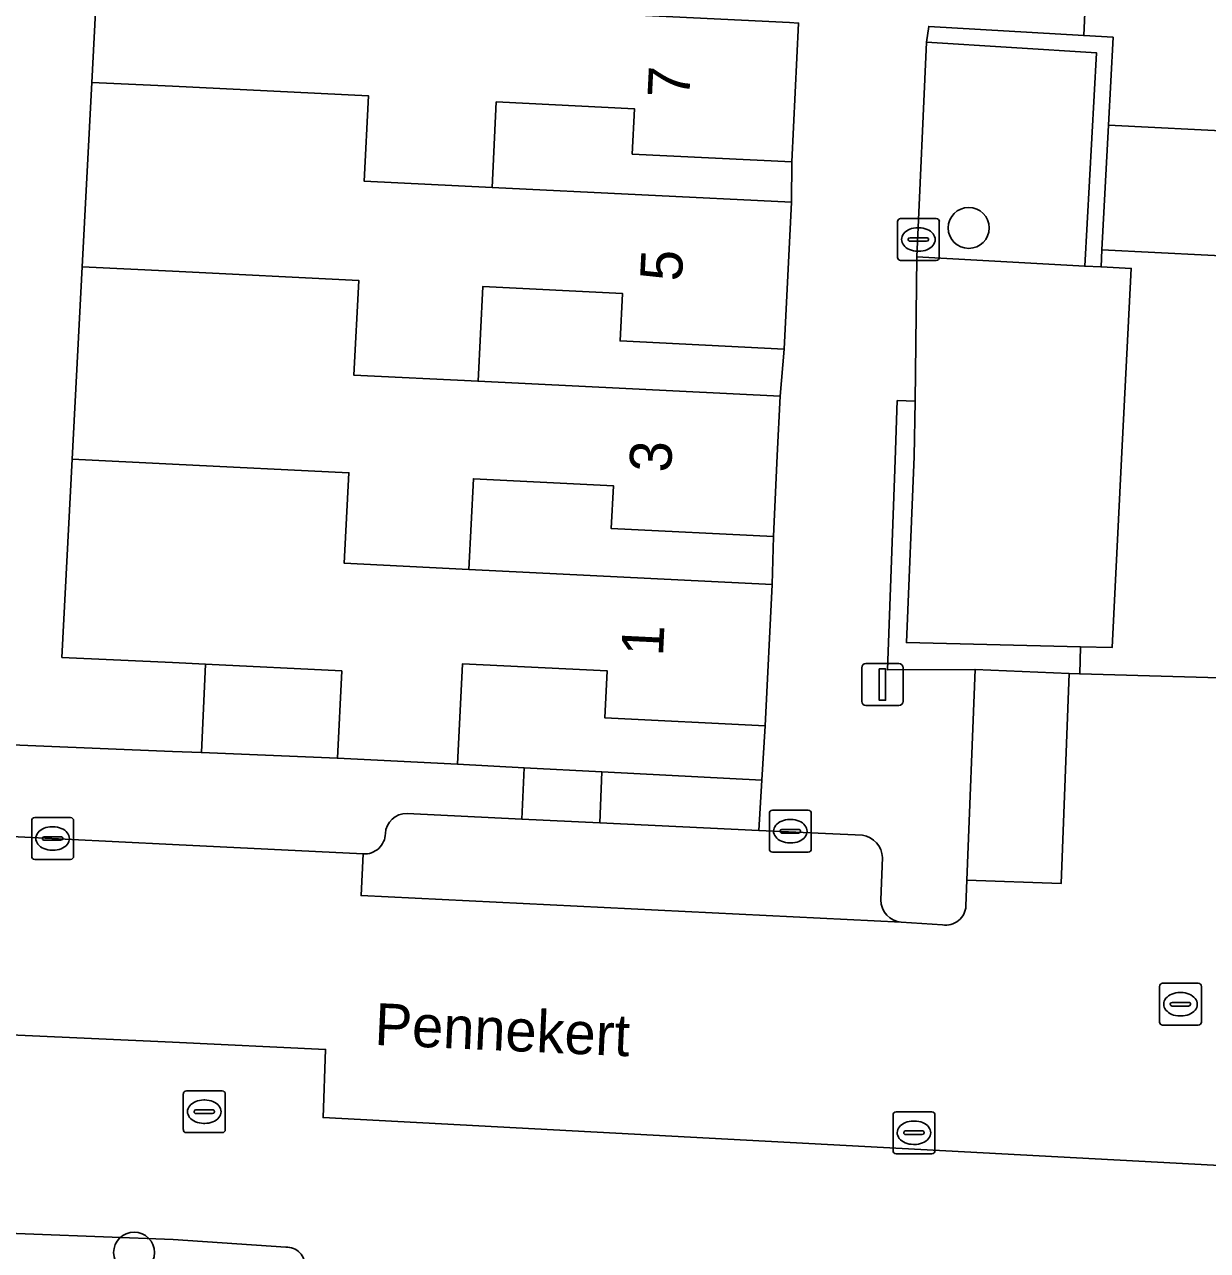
# Model space of a CAD drawing. Extents: x 162989 to 165008, y 383432 to 384338.
# Drawn here: x 164496.47 to 164524.72, y 383731.01 to 383760.29 of the extents above; entities that cross this region are included whole.
import ezdxf

# ---------------------------------------------------------------- set-up
doc = ezdxf.new("R2010")
doc.units = 0
for name, color, linetype in [('IMGEO_Boom', 7, 'Continuous'), ('IMGEO_Erf', 7, 'Continuous'), ('IMGEO_Groenvoorziening', 7, 'Continuous'), ('IMGEO_Kolk', 7, 'Continuous'), ('IMGEO_Lichtmast', 7, 'Continuous'), ('IMGEO_Muur', 7, 'Continuous'), ('IMGEO_Openbare_ruimte_label', 7, 'Continuous'), ('IMGEO_Pand', 7, 'Continuous'), ('IMGEO_Pand_nummerreeks', 7, 'Continuous'), ('IMGEO_Parkeervlak_gesloten', 7, 'Continuous'), ('IMGEO_Parkeervlak_open', 7, 'Continuous'), ('IMGEO_Rijbaan_lokaal_open', 7, 'Continuous'), ('IMGEO_Rioolput', 7, 'Continuous'), ('IMGEO_Voetpad_open', 7, 'Continuous')]:
    doc.layers.add(name, color=color, linetype=linetype)

msp = doc.modelspace()

# ---------------------------------------------------------------- linework, layer by layer
at = {"layer": 'IMGEO_Boom'}
for centre in [(164519.017, 383755.432), (164499.086, 383730.963)]:
    msp.add_circle(centre, 0.489, dxfattribs=at)
at = {"layer": 'IMGEO_Erf'}
msp.add_lwpolyline([(164488.667, 383743.403), (164500, 383742.931), (164500.691, 383742.902), (164500.794, 383745.012), (164500, 383745.051), (164497.362, 383745.178), (164497.607, 383749.912), (164497.846, 383754.503), (164498.074, 383758.908), (164498.306, 383763.365), (164498.539, 383767.856), (164498.792, 383772.73), (164500, 383772.667), (164502.094, 383772.558), (164502.199, 383774.695), (164502.433, 383779.464), (164502.657, 383784.018), (164505.928, 383783.857), (164506.018, 383785.685), (164506.125, 383787.849)], dxfattribs=at)
for points in [[(164514.791, 383757.007), (164510.981, 383757.195), (164511.034, 383758.278), (164507.733, 383758.44), (164507.633, 383756.401), (164514.782, 383756.049)], [(164514.609, 383752.54), (164510.693, 383752.733), (164510.748, 383753.867), (164507.412, 383754.031), (164507.3, 383751.77), (164514.515, 383751.413)], [(164514.358, 383748.06), (164510.482, 383748.251), (164510.533, 383749.276), (164507.187, 383749.441), (164507.08, 383747.275), (164514.323, 383746.917)], [(164510.33, 383743.732), (164510.385, 383744.853), (164506.93, 383745.023), (164506.812, 383742.626), (164508.402, 383742.543), (164510.259, 383742.446), (164514.076, 383742.246), (164514.157, 383743.544)]]:
    msp.add_lwpolyline(points, close=True, dxfattribs=at)
at = {"layer": 'IMGEO_Groenvoorziening'}
for points in [[(164521.79, 383754.517), (164522.065, 383759.617), (164518.011, 383759.871), (164517.781, 383754.74)], [(164514.076, 383742.246), (164510.259, 383742.446), (164510.204, 383741.227), (164514.001, 383741.047)]]:
    msp.add_lwpolyline(points, close=True, dxfattribs=at)
for points in [[(164508.402, 383742.543), (164506.812, 383742.626), (164503.94, 383742.767), (164500.691, 383742.902), (164500, 383742.931), (164488.667, 383743.403), (164488.582, 383741.275), (164488.968, 383741.256), (164489.739, 383741.218), (164500, 383740.71), (164504.558, 383740.484)], [(164505.604, 383741.446), (164508.346, 383741.316), (164508.402, 383742.543)]]:
    msp.add_lwpolyline(points, dxfattribs=at)
for centre, radius, start, end in [((164505.583, 383740.949), 0.497, 87.5462, 177.4947), ((164504.589, 383740.981), 0.498, 266.4824, 358.8913)]:
    msp.add_arc(centre, radius, start, end, dxfattribs=at)
at = {"layer": 'IMGEO_Kolk'}
for p, q in [((164517.389, 383755.656), (164518.241, 383755.656)), ((164517.314, 383754.73), (164517.314, 383755.582)), ((164517.802, 383755.436), (164517.827, 383755.436)), ((164518.315, 383755.582), (164518.315, 383754.73)), ((164517.573, 383755.15), (164517.573, 383755.162)), ((164518.011, 383755.113), (164517.613, 383755.113)), ((164517.616, 383755.199), (164518.014, 383755.199)), ((164518.057, 383755.162), (164518.057, 383755.15)), ((164517.825, 383754.876), (164517.8, 383754.876)), ((164518.241, 383754.656), (164517.389, 383754.656)), ((164496.714, 383741.352), (164497.566, 383741.352)), ((164514.256, 383740.6), (164514.256, 383741.452)), ((164514.331, 383741.526), (164515.183, 383741.526)), ((164514.744, 383741.306), (164514.769, 383741.306)), ((164515.257, 383741.452), (164515.257, 383740.6)), ((164496.639, 383740.426), (164496.639, 383741.278)), ((164497.127, 383741.132), (164497.152, 383741.132)), ((164497.64, 383741.278), (164497.64, 383740.426)), ((164514.515, 383741.02), (164514.515, 383741.032)), ((164514.558, 383741.069), (164514.956, 383741.069)), ((164514.999, 383741.032), (164514.999, 383741.02)), ((164496.898, 383740.846), (164496.898, 383740.858)), ((164497.336, 383740.809), (164496.938, 383740.809)), ((164496.941, 383740.895), (164497.339, 383740.895)), ((164497.382, 383740.858), (164497.382, 383740.846)), ((164514.953, 383740.983), (164514.555, 383740.983)), ((164514.767, 383740.746), (164514.742, 383740.746)), ((164497.15, 383740.572), (164497.125, 383740.572)), ((164515.183, 383740.526), (164514.331, 383740.526)), ((164497.566, 383740.352), (164496.714, 383740.352)), ((164500.261, 383733.902), (164500.261, 383734.754)), ((164500.336, 383734.828), (164501.188, 383734.828)), ((164500.749, 383734.608), (164500.774, 383734.608)), ((164501.262, 383734.754), (164501.262, 383733.902)), ((164500.52, 383734.322), (164500.52, 383734.334)), ((164500.958, 383734.285), (164500.56, 383734.285)), ((164500.563, 383734.371), (164500.961, 383734.371)), ((164501.004, 383734.334), (164501.004, 383734.322)), ((164517.284, 383734.326), (164518.136, 383734.326)), ((164500.772, 383734.048), (164500.747, 383734.048)), ((164517.209, 383733.4), (164517.209, 383734.252)), ((164517.697, 383734.106), (164517.722, 383734.106)), ((164518.21, 383734.252), (164518.21, 383733.4)), ((164501.188, 383733.828), (164500.336, 383733.828)), ((164517.468, 383733.82), (164517.468, 383733.832)), ((164517.906, 383733.783), (164517.508, 383733.783)), ((164517.511, 383733.869), (164517.909, 383733.869)), ((164517.952, 383733.832), (164517.952, 383733.82)), ((164517.72, 383733.546), (164517.695, 383733.546)), ((164518.136, 383733.326), (164517.284, 383733.326))]:
    msp.add_line(p, q, dxfattribs=at)
for points in [[(164517.389, 383755.656), (164518.241, 383755.656)], [(164517.314, 383754.73), (164517.314, 383755.582)], [(164518.315, 383755.582), (164518.315, 383754.73)], [(164518.241, 383754.656), (164517.389, 383754.656)], [(164496.714, 383741.352), (164497.566, 383741.352)], [(164514.256, 383740.6), (164514.256, 383741.452)], [(164514.331, 383741.526), (164515.183, 383741.526)], [(164515.257, 383741.452), (164515.257, 383740.6)], [(164496.639, 383740.426), (164496.639, 383741.278)], [(164497.64, 383741.278), (164497.64, 383740.426)], [(164515.183, 383740.526), (164514.331, 383740.526)], [(164497.566, 383740.352), (164496.714, 383740.352)], [(164500.261, 383733.902), (164500.261, 383734.754)], [(164500.336, 383734.828), (164501.188, 383734.828)], [(164501.262, 383734.754), (164501.262, 383733.902)], [(164517.284, 383734.326), (164518.136, 383734.326)], [(164517.209, 383733.4), (164517.209, 383734.252)], [(164518.21, 383734.252), (164518.21, 383733.4)], [(164501.188, 383733.828), (164500.336, 383733.828)], [(164518.136, 383733.326), (164517.284, 383733.326)]]:
    msp.add_lwpolyline(points, dxfattribs=at)
for centre, radius, start, end in [((164517.391, 383755.58), 0.0765, 91.552, 178.448), ((164517.391, 383755.58), 0.0765, 91.552, 178.448), ((164518.239, 383755.58), 0.0765, 1.552, 88.448), ((164518.239, 383755.58), 0.0765, 1.552, 88.448), ((164517.613, 383755.159), 0.0403, 85.8775, 175.7526), ((164517.61, 383755.149), 0.0366, 178.938, 274.7102), ((164518.014, 383755.156), 0.043, 264.8664, 352.4533), ((164518.018, 383755.161), 0.0386, 1.7309, 96.639), ((164517.391, 383754.732), 0.0765, 181.552, 268.448), ((164517.391, 383754.732), 0.0765, 181.552, 268.448), ((164518.239, 383754.732), 0.0765, 271.552, 358.448), ((164518.239, 383754.732), 0.0765, 271.552, 358.448), ((164496.716, 383741.276), 0.0765, 91.552, 178.448), ((164496.716, 383741.276), 0.0765, 91.552, 178.448), ((164497.564, 383741.276), 0.0765, 1.552, 88.448), ((164497.564, 383741.276), 0.0765, 1.552, 88.448), ((164514.333, 383741.45), 0.0765, 91.552, 178.448), ((164514.333, 383741.45), 0.0765, 91.552, 178.448), ((164515.181, 383741.45), 0.0765, 1.552, 88.448), ((164515.181, 383741.45), 0.0765, 1.552, 88.448), ((164514.555, 383741.029), 0.0403, 85.8775, 175.7526), ((164514.552, 383741.019), 0.0366, 178.938, 274.7102), ((164514.956, 383741.026), 0.043, 264.8664, 352.4533), ((164514.96, 383741.031), 0.0386, 1.7309, 96.639), ((164496.938, 383740.855), 0.0403, 85.8775, 175.7526), ((164496.935, 383740.845), 0.0366, 178.938, 274.7102), ((164497.339, 383740.852), 0.043, 264.8664, 352.4533), ((164497.343, 383740.857), 0.0386, 1.7309, 96.639), ((164496.716, 383740.428), 0.0765, 181.552, 268.448), ((164496.716, 383740.428), 0.0765, 181.552, 268.448), ((164497.564, 383740.428), 0.0765, 271.552, 358.448), ((164497.564, 383740.428), 0.0765, 271.552, 358.448), ((164514.333, 383740.602), 0.0765, 181.552, 268.448), ((164514.333, 383740.602), 0.0765, 181.552, 268.448), ((164515.181, 383740.602), 0.0765, 271.552, 358.448), ((164515.181, 383740.602), 0.0765, 271.552, 358.448), ((164500.338, 383734.752), 0.0765, 91.552, 178.448), ((164500.338, 383734.752), 0.0765, 91.552, 178.448), ((164501.186, 383734.752), 0.0765, 1.552, 88.448), ((164501.186, 383734.752), 0.0765, 1.552, 88.448), ((164500.56, 383734.331), 0.0403, 85.8775, 175.7526), ((164500.557, 383734.321), 0.0366, 178.938, 274.7102), ((164500.961, 383734.328), 0.043, 264.8664, 352.4533), ((164500.965, 383734.333), 0.0386, 1.7309, 96.639), ((164517.286, 383734.25), 0.0765, 91.552, 178.448), ((164517.286, 383734.25), 0.0765, 91.552, 178.448), ((164518.134, 383734.25), 0.0765, 1.552, 88.448), ((164518.134, 383734.25), 0.0765, 1.552, 88.448), ((164500.338, 383733.904), 0.0765, 181.552, 268.448), ((164500.338, 383733.904), 0.0765, 181.552, 268.448), ((164501.186, 383733.904), 0.0765, 271.552, 358.448), ((164501.186, 383733.904), 0.0765, 271.552, 358.448), ((164517.508, 383733.829), 0.0403, 85.8775, 175.7526), ((164517.505, 383733.819), 0.0366, 178.938, 274.7102), ((164517.909, 383733.826), 0.043, 264.8664, 352.4533), ((164517.913, 383733.831), 0.0386, 1.7309, 96.639), ((164517.286, 383733.402), 0.0765, 181.552, 268.448), ((164517.286, 383733.402), 0.0765, 181.552, 268.448), ((164518.134, 383733.402), 0.0765, 271.552, 358.448), ((164518.134, 383733.402), 0.0765, 271.552, 358.448)]:
    msp.add_arc(centre, radius, start, end, dxfattribs=at)
for centre, major_axis, ratio, start_param, end_param in [((164517.801, 383755.156), (-0.387, 0.002), 0.722429, 4.712389, 7.853982), ((164517.826, 383755.156), (-0.39, 0.002), 0.717154, 1.570796, 4.712389), ((164514.743, 383741.026), (-0.387, 0.002), 0.722429, 4.712389, 7.853982), ((164514.768, 383741.026), (-0.39, 0.002), 0.717154, 1.570796, 4.712389), ((164497.126, 383740.852), (-0.387, 0.002), 0.722429, 4.712389, 7.853982), ((164497.151, 383740.852), (-0.39, 0.002), 0.717154, 1.570796, 4.712389), ((164500.748, 383734.328), (-0.387, 0.002), 0.722429, 4.712389, 7.853982), ((164500.773, 383734.328), (-0.39, 0.002), 0.717154, 1.570796, 4.712389), ((164517.696, 383733.826), (-0.387, 0.002), 0.722429, 4.712389, 7.853982), ((164517.721, 383733.826), (-0.39, 0.002), 0.717154, 1.570796, 4.712389)]:
    msp.add_ellipse(centre, major_axis=major_axis, ratio=ratio, start_param=start_param, end_param=end_param, dxfattribs=at)
at = {"layer": 'IMGEO_Lichtmast'}
for p, q in [((164516.461, 383744.127), (164516.461, 383744.927)), ((164516.461, 383744.927), (164516.461, 383744.127)), ((164516.561, 383745.027), (164517.351, 383745.027)), ((164517.351, 383745.027), (164516.561, 383745.027)), ((164517.451, 383744.927), (164517.451, 383744.127)), ((164517.451, 383744.127), (164517.451, 383744.927)), ((164517.351, 383744.027), (164516.561, 383744.027)), ((164516.561, 383744.027), (164517.351, 383744.027))]:
    msp.add_line(p, q, dxfattribs=at)
msp.add_lwpolyline([(164516.881, 383744.902), (164517.031, 383744.902), (164517.031, 383744.152), (164516.881, 383744.152), (164516.881, 383744.902)], dxfattribs=at)
for centre, start, end in [((164516.561, 383744.927), 90, 180), ((164516.561, 383744.927), 90, 180), ((164517.351, 383744.927), 0, 90), ((164517.351, 383744.927), 360, 90), ((164516.561, 383744.127), 180, 270), ((164516.561, 383744.127), 180, 270), ((164517.351, 383744.127), 270, 0), ((164517.351, 383744.127), 270, 0)]:
    msp.add_arc(centre, 0.1, start, end, dxfattribs=at)
at = {"layer": 'IMGEO_Muur'}
for points in [[(164518.011, 383759.871), (164522.065, 383759.617), (164521.79, 383754.517), (164522.177, 383754.503), (164522.198, 383754.911), (164522.354, 383757.887), (164522.464, 383759.985), (164521.766, 383760.026), (164518.062, 383760.243)], [(164521.686, 383745.431), (164517.531, 383745.532), (164517.717, 383749.977), (164517.737, 383751.297), (164517.311, 383751.309), (164517.259, 383749.883), (164517.08, 383744.878), (164519.168, 383744.891), (164521.416, 383744.793), (164521.668, 383744.782)]]:
    msp.add_lwpolyline(points, close=True, dxfattribs=at)
at = {"layer": 'IMGEO_Pand'}
for points in [[(164498.306, 383763.365), (164498.074, 383758.908), (164500, 383758.815), (164504.683, 383758.588), (164504.577, 383756.55), (164507.633, 383756.401), (164507.733, 383758.44), (164511.034, 383758.278), (164510.981, 383757.195), (164514.791, 383757.007), (164514.955, 383760.325), (164514.735, 383760.336), (164507.86, 383760.675), (164507.87, 383760.915), (164504.825, 383761.065), (164504.92, 383763.022), (164500, 383763.277)], [(164498.074, 383758.908), (164497.846, 383754.503), (164500, 383754.396), (164504.454, 383754.176), (164504.336, 383751.916), (164507.3, 383751.77), (164507.412, 383754.031), (164510.748, 383753.867), (164510.693, 383752.733), (164514.609, 383752.54), (164514.782, 383756.049), (164507.633, 383756.401), (164504.577, 383756.55), (164504.683, 383758.588), (164500, 383758.815)], [(164507.08, 383747.275), (164507.187, 383749.441), (164510.533, 383749.276), (164510.482, 383748.251), (164514.358, 383748.06), (164514.445, 383750), (164514.515, 383751.413), (164507.3, 383751.77), (164504.336, 383751.916), (164504.454, 383754.176), (164500, 383754.396), (164497.846, 383754.503), (164497.607, 383749.912), (164500, 383749.794), (164504.216, 383749.586), (164504.103, 383747.423)], [(164514.323, 383746.917), (164507.08, 383747.275), (164504.103, 383747.423), (164504.216, 383749.586), (164500, 383749.794), (164497.607, 383749.912), (164497.362, 383745.178), (164500, 383745.051), (164500.794, 383745.012), (164504.043, 383744.853), (164503.94, 383742.767), (164506.812, 383742.626), (164506.93, 383745.023), (164510.385, 383744.853), (164510.33, 383743.732), (164514.157, 383743.544)], [(164504.043, 383744.853), (164500.794, 383745.012), (164500.691, 383742.902), (164503.94, 383742.767)]]:
    msp.add_lwpolyline(points, close=True, dxfattribs=at)
at = {"layer": 'IMGEO_Parkeervlak_gesloten'}
msp.add_lwpolyline([(164521.416, 383744.793), (164519.168, 383744.891), (164518.975, 383739.861), (164521.224, 383739.775)], close=True, dxfattribs=at)
at = {"layer": 'IMGEO_Parkeervlak_open'}
msp.add_lwpolyline([(164522.9, 383754.466), (164522.177, 383754.503), (164521.79, 383754.517), (164517.781, 383754.74), (164517.737, 383751.297), (164517.717, 383749.977), (164517.531, 383745.532), (164521.686, 383745.431), (164522.44, 383745.413), (164522.669, 383749.916)], close=True, dxfattribs=at)
for points in [[(164516.477, 383740.929), (164514.001, 383741.047), (164510.204, 383741.227), (164508.346, 383741.316), (164505.604, 383741.446)], [(164504.558, 383740.484), (164504.506, 383739.487), (164517.405, 383738.853)], [(164516.916, 383739.384), (164516.961, 383740.4)], [(164524.864, 383733.051), (164503.6, 383734.189), (164503.66, 383735.816), (164500, 383735.985), (164490.851, 383736.406)], [(164491.689, 383731.597), (164500.017, 383731.276), (164502.706, 383731.09)]]:
    msp.add_lwpolyline(points, dxfattribs=at)
for centre, radius, start, end in [((164505.583, 383740.949), 0.497, 87.5462, 177.4947), ((164504.589, 383740.981), 0.498, 266.4824, 358.8913), ((164516.386, 383740.359), 0.577, 4.0357, 80.8772), ((164517.459, 383739.393), 0.543, 180.981, 264.3032), ((164502.739, 383730.678), 0.414, 351.1595, 94.5983)]:
    msp.add_arc(centre, radius, start, end, dxfattribs=at)
at = {"layer": 'IMGEO_Rijbaan_lokaal_open'}
for points in [[(164521.833, 383761.475), (164521.766, 383760.026), (164522.464, 383759.985), (164522.354, 383757.887), (164528.676, 383757.569), (164528.763, 383759.303), (164528.461, 383759.329), (164528.477, 383759.579), (164527.1, 383759.667), (164526.201, 383762.355), (164526.304, 383763.911), (164526.422, 383766.96), (164525.426, 383767.006), (164525.507, 383768.614), (164526.614, 383790.573), (164526.679, 383791.871), (164527.678, 383791.821), (164527.684, 383792.216), (164527.679, 383793.448), (164529.035, 383797.197), (164523.488, 383797.453)], [(164528.526, 383754.592), (164528.676, 383757.569), (164522.354, 383757.887), (164522.198, 383754.911)], [(164528.294, 383750), (164528.485, 383753.783), (164528.526, 383754.592), (164522.198, 383754.911), (164522.177, 383754.503), (164522.9, 383754.466), (164522.669, 383749.916), (164522.44, 383745.413), (164521.686, 383745.431), (164521.668, 383744.782), (164526.949, 383744.636), (164528.009, 383744.588), (164528.042, 383745.015)]]:
    msp.add_lwpolyline(points, close=True, dxfattribs=at)
for points in [[(164526.708, 383739.521), (164526.949, 383744.636), (164521.668, 383744.782), (164521.416, 383744.793), (164521.224, 383739.775), (164518.975, 383739.861), (164518.951, 383739.242)], [(164518.392, 383738.79), (164517.405, 383738.853), (164504.506, 383739.487), (164504.558, 383740.484), (164500, 383740.71), (164489.739, 383741.218), (164489.509, 383737.142)], [(164490.851, 383736.406), (164500, 383735.985), (164503.66, 383735.816), (164503.6, 383734.189), (164524.864, 383733.051), (164527.373, 383732.916), (164527.438, 383734.497), (164526.474, 383734.543), (164526.708, 383739.521)]]:
    msp.add_lwpolyline(points, dxfattribs=at)
msp.add_arc((164518.471, 383739.264), 0.48, 260.49, 357.4271, dxfattribs=at)
at = {"layer": 'IMGEO_Rioolput'}
for p, q in [((164523.573, 383736.468), (164523.573, 383737.32)), ((164523.648, 383737.394), (164524.5, 383737.394)), ((164524.574, 383737.32), (164524.574, 383736.468)), ((164523.832, 383736.888), (164523.832, 383736.9)), ((164523.875, 383736.937), (164524.273, 383736.937)), ((164524.061, 383737.174), (164524.086, 383737.174)), ((164524.316, 383736.9), (164524.316, 383736.888)), ((164524.27, 383736.851), (164523.872, 383736.851)), ((164524.084, 383736.614), (164524.059, 383736.614)), ((164524.5, 383736.394), (164523.648, 383736.394))]:
    msp.add_line(p, q, dxfattribs=at)
for points in [[(164523.573, 383736.468), (164523.573, 383737.32)], [(164523.648, 383737.394), (164524.5, 383737.394)], [(164524.574, 383737.32), (164524.574, 383736.468)], [(164524.5, 383736.394), (164523.648, 383736.394)]]:
    msp.add_lwpolyline(points, dxfattribs=at)
for centre, radius, start, end in [((164523.65, 383737.318), 0.0765, 91.552, 178.448), ((164523.65, 383737.318), 0.0765, 91.552, 178.448), ((164524.498, 383737.318), 0.0765, 1.552, 88.448), ((164524.498, 383737.318), 0.0765, 1.552, 88.448), ((164523.872, 383736.897), 0.0403, 85.8775, 175.7526), ((164524.277, 383736.899), 0.0386, 1.7309, 96.639), ((164523.869, 383736.887), 0.0366, 178.938, 274.7102), ((164524.273, 383736.894), 0.043, 264.8664, 352.4533), ((164523.65, 383736.47), 0.0765, 181.552, 268.448), ((164523.65, 383736.47), 0.0765, 181.552, 268.448), ((164524.498, 383736.47), 0.0765, 271.552, 358.448), ((164524.498, 383736.47), 0.0765, 271.552, 358.448)]:
    msp.add_arc(centre, radius, start, end, dxfattribs=at)
for centre, major_axis, ratio, start_param, end_param in [((164524.06, 383736.894), (-0.387, 0.002), 0.722429, 4.712389, 7.853982), ((164524.085, 383736.894), (-0.39, 0.002), 0.717154, 1.570796, 4.712389)]:
    msp.add_ellipse(centre, major_axis=major_axis, ratio=ratio, start_param=start_param, end_param=end_param, dxfattribs=at)
at = {"layer": 'IMGEO_Voetpad_open'}
for points in [[(164518.951, 383739.242), (164518.975, 383739.861), (164519.168, 383744.891), (164517.08, 383744.878), (164517.259, 383749.883), (164517.311, 383751.309), (164517.737, 383751.297), (164517.781, 383754.74), (164518.011, 383759.871), (164518.062, 383760.243), (164521.766, 383760.026), (164521.833, 383761.475), (164519.516, 383761.582), (164521.17, 383797.53)], [(164514.955, 383760.325), (164514.791, 383757.007), (164514.782, 383756.049), (164514.609, 383752.54), (164514.515, 383751.413), (164514.445, 383750), (164514.358, 383748.06), (164514.323, 383746.917), (164514.157, 383743.544), (164514.076, 383742.246), (164514.001, 383741.047), (164516.477, 383740.929)], [(164516.961, 383740.4), (164516.916, 383739.384)], [(164517.405, 383738.853), (164518.392, 383738.79)], [(164502.706, 383731.09), (164500.017, 383731.276), (164491.689, 383731.597)]]:
    msp.add_lwpolyline(points, dxfattribs=at)
msp.add_lwpolyline([(164510.259, 383742.446), (164508.402, 383742.543), (164508.346, 383741.316), (164510.204, 383741.227)], close=True, dxfattribs=at)
for centre, radius, start, end in [((164516.386, 383740.359), 0.577, 4.0357, 80.8772), ((164517.459, 383739.393), 0.543, 180.981, 264.3032), ((164518.471, 383739.264), 0.48, 260.49, 357.4271), ((164502.739, 383730.678), 0.414, 351.1595, 94.5983)]:
    msp.add_arc(centre, radius, start, end, dxfattribs=at)

# ---------------------------------------------------------------- texts
at = {"layer": 'IMGEO_Openbare_ruimte_label'}
msp.add_text('Pennekert', height=1, rotation=357.4209, dxfattribs=at).set_placement((164504.815, 383735.924))
at = {"layer": 'IMGEO_Pand_nummerreeks'}
for s, rotation, p in [('7', 87.172, (164512.343, 383758.517)), ('5', 87.1775, (164512.165, 383754.144)), ('3', 87.3192, (164511.908, 383749.581)), ('1', 87.1813, (164511.715, 383745.192))]:
    msp.add_text(s, height=1, rotation=rotation, dxfattribs=at).set_placement(p)

doc.saveas('drawing.dxf')
